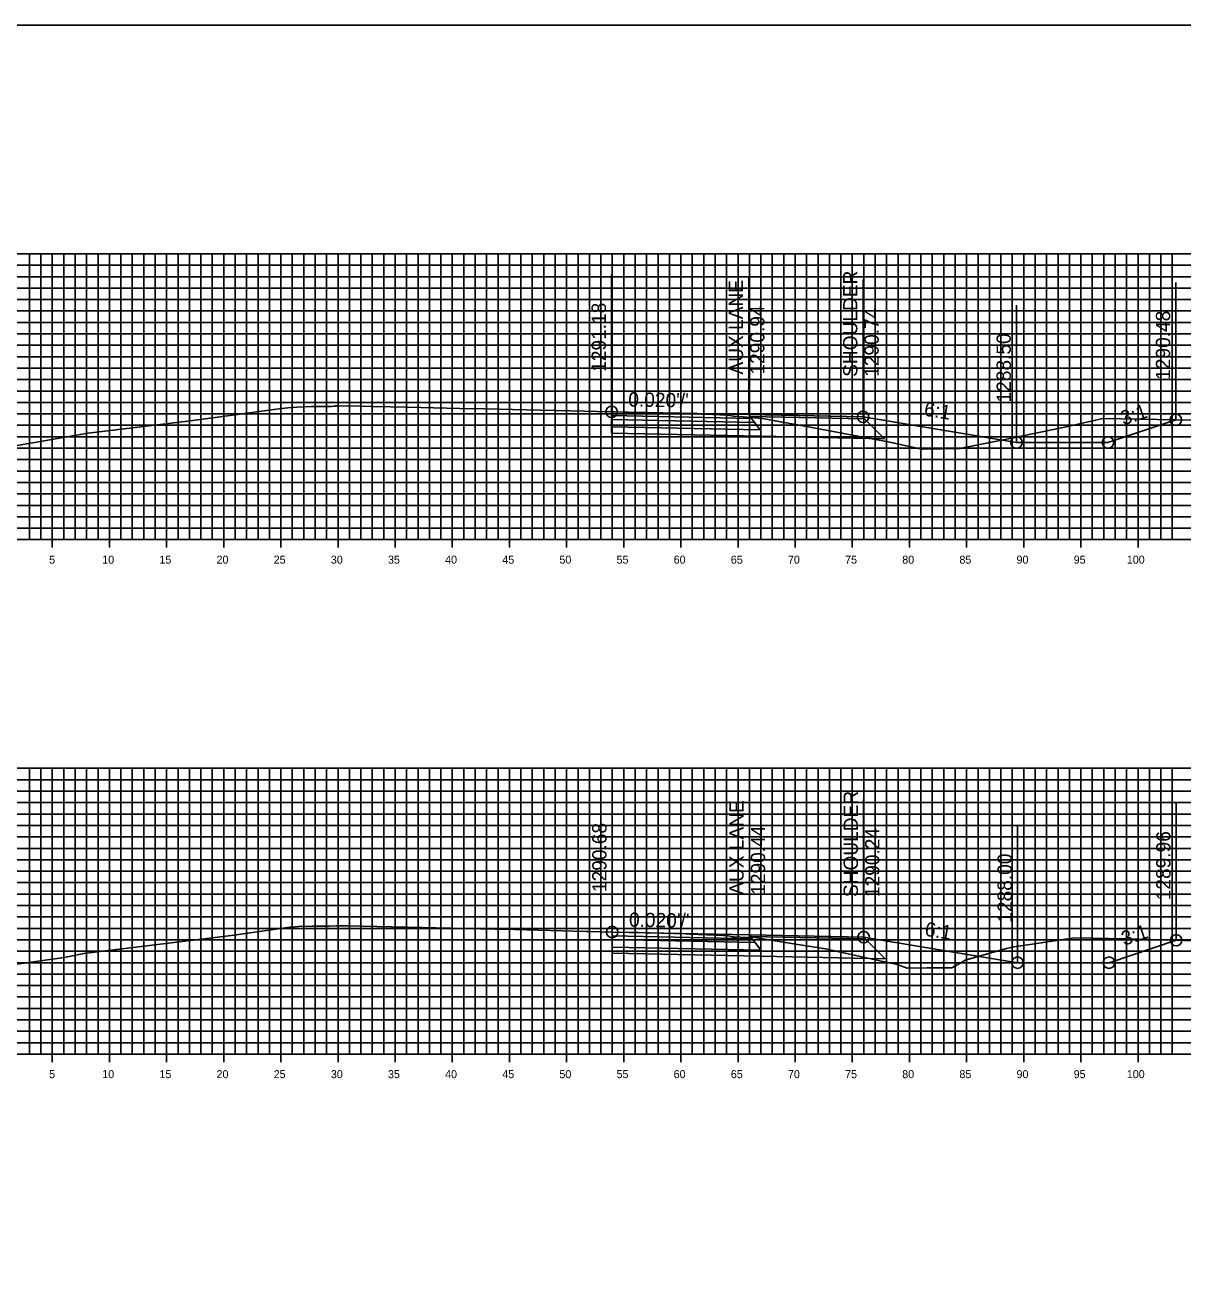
# Model space of a CAD drawing. Extents: x 674939 to 678919, y 750652 to 765176.
# Drawn here: x 678751.2 to 678852.5, y 764606.3 to 764716.3 of the extents above; entities that cross this region are included whole.
import ezdxf

# ---------------------------------------------------------------- set-up
doc = ezdxf.new("R2010")
doc.units = 0
for name, color, linetype in [('R_Alt Surface', 7, 'Continuous'), ('R_Axis', 7, 'Continuous'), ('R_Axis Annot', 7, 'Continuous'), ('R_Exist Surface', 7, 'Continuous'), ('R_Fin Surface', 7, 'Continuous'), ('R_Grid', 7, 'Continuous'), ('R_No Plot', 7, 'Continuous'), ('R_Xsect Elev', 7, 'Continuous'), ('R_Xsect Slope', 7, 'Continuous')]:
    doc.layers.add(name, color=color, linetype=linetype)

msp = doc.modelspace()

# ---------------------------------------------------------------- linework, layer by layer
for points in [[(678824.47, 764682.03), (678837.9, 764679.79)], [(678837.9, 764679.79), (678845.9, 764679.79), (678851.84, 764681.77)], [(678824.52, 764636.53), (678837.99, 764634.29)], [(678837.99, 764634.29), (678845.99, 764634.29), (678851.87, 764636.25)]]:
    msp.add_lwpolyline(points)
at = {"layer": 'R_Alt Surface'}
for points in [[(678802.47, 764682.14), (678802.47, 764681.81), (678814.97, 764681.55), (678814.72, 764681.89)], [(678802.47, 764681.81), (678802.47, 764681.15), (678815.47, 764680.88), (678814.97, 764681.55)], [(678802.52, 764636.64), (678802.52, 764636.31), (678815.02, 764636.06), (678814.77, 764636.39)], [(678802.52, 764636.31), (678802.52, 764635.65), (678815.52, 764635.39), (678815.02, 764636.06)]]:
    msp.add_lwpolyline(points, close=True, dxfattribs=at)
for points in [[(678802.47, 764681.15), (678802.47, 764680.61), (678815.47, 764680.34), (678826.34, 764680.12), (678824.59, 764681.87)], [(678802.52, 764635.65), (678802.52, 764635.11), (678815.52, 764634.85), (678826.4, 764634.63), (678824.64, 764636.37)]]:
    msp.add_lwpolyline(points, dxfattribs=at)
at = {"layer": 'R_Axis'}
for p, q in [((678753.53, 764670.59), (678753.53, 764671.99)), ((678758.53, 764670.59), (678758.53, 764671.99)), ((678763.53, 764670.59), (678763.53, 764671.99)), ((678768.53, 764670.59), (678768.53, 764671.99)), ((678773.53, 764670.59), (678773.53, 764671.99)), ((678778.53, 764670.59), (678778.53, 764671.99)), ((678783.53, 764670.59), (678783.53, 764671.99)), ((678788.53, 764670.59), (678788.53, 764671.99)), ((678793.53, 764670.59), (678793.53, 764671.99)), ((678798.53, 764670.59), (678798.53, 764671.99)), ((678803.53, 764670.59), (678803.53, 764671.99)), ((678808.53, 764670.59), (678808.53, 764671.99)), ((678813.53, 764670.59), (678813.53, 764671.99)), ((678818.53, 764670.59), (678818.53, 764671.99)), ((678823.53, 764670.59), (678823.53, 764671.99)), ((678828.53, 764670.59), (678828.53, 764671.99)), ((678833.53, 764670.59), (678833.53, 764671.99)), ((678838.53, 764670.59), (678838.53, 764671.99)), ((678843.53, 764670.59), (678843.53, 764671.99)), ((678848.53, 764670.59), (678848.53, 764671.99)), ((678598.53, 764671.29), (678898.53, 764671.29)), ((678753.53, 764625.59), (678753.53, 764626.99)), ((678758.53, 764625.59), (678758.53, 764626.99)), ((678763.53, 764625.59), (678763.53, 764626.99)), ((678768.53, 764625.59), (678768.53, 764626.99)), ((678773.53, 764625.59), (678773.53, 764626.99)), ((678778.53, 764625.59), (678778.53, 764626.99)), ((678783.53, 764625.59), (678783.53, 764626.99)), ((678788.53, 764625.59), (678788.53, 764626.99)), ((678793.53, 764625.59), (678793.53, 764626.99)), ((678798.53, 764625.59), (678798.53, 764626.99)), ((678803.53, 764625.59), (678803.53, 764626.99)), ((678808.53, 764625.59), (678808.53, 764626.99)), ((678813.53, 764625.59), (678813.53, 764626.99)), ((678818.53, 764625.59), (678818.53, 764626.99)), ((678823.53, 764625.59), (678823.53, 764626.99)), ((678828.53, 764625.59), (678828.53, 764626.99)), ((678833.53, 764625.59), (678833.53, 764626.99)), ((678838.53, 764625.59), (678838.53, 764626.99)), ((678843.53, 764625.59), (678843.53, 764626.99)), ((678848.53, 764625.59), (678848.53, 764626.99)), ((678598.53, 764626.29), (678898.53, 764626.29))]:
    msp.add_line(p, q, dxfattribs=at)
at = {"layer": 'R_Exist Surface'}
for points in [[(678749.96, 764679.43), (678756.68, 764680.59), (678765.38, 764681.65), (678769.72, 764682.23), (678773.12, 764682.69), (678774.41, 764682.84), (678774.48, 764682.85), (678774.91, 764682.89), (678776.2, 764682.93), (678776.58, 764682.94), (678777.72, 764682.94), (678777.95, 764682.94), (678778.2, 764682.97), (678778.26, 764682.97), (678778.31, 764682.98), (678778.55, 764683), (678780.48, 764682.95), (678781.56, 764682.93), (678784.63, 764682.87), (678789.15, 764682.77), (678791.35, 764682.72), (678797.48, 764682.58), (678798.82, 764682.55), (678802.47, 764682.47), (678802.79, 764682.46), (678804.31, 764682.42), (678804.85, 764682.42), (678806.78, 764682.38), (678810.33, 764682.26), (678811.3, 764682.23), (678812.59, 764682.18), (678812.75, 764682.17), (678812.82, 764682.15), (678813.14, 764682.09), (678813.97, 764682.04), (678815.64, 764681.9), (678819.52, 764681.2), (678826.67, 764679.84), (678829.57, 764679.21), (678829.65, 764679.2), (678829.69, 764679.2), (678832.98, 764679.25), (678833.09, 764679.28), (678837.75, 764680.22), (678842.4, 764681.19), (678845.44, 764681.89), (678851.84, 764681.77), (678855.17, 764681.73)], [(678749.4, 764634.02), (678754.56, 764634.75), (678756.29, 764635.08), (678768.49, 764636.59), (678769.41, 764636.71), (678771.04, 764636.93), (678774.31, 764637.39), (678774.75, 764637.44), (678775.08, 764637.45), (678776.28, 764637.49), (678777.49, 764637.48), (678777.6, 764637.47), (678777.74, 764637.48), (678778.38, 764637.52), (678778.42, 764637.52), (678778.46, 764637.52), (678779.4, 764637.5), (678785.74, 764637.38), (678785.88, 764637.38), (678786.92, 764637.34), (678786.97, 764637.33), (678787.11, 764637.34), (678792.27, 764637.23), (678794.01, 764637.18), (678800.2, 764637.03), (678800.55, 764637.02), (678802.52, 764636.97), (678803.99, 764636.94), (678804.78, 764636.92), (678808.92, 764636.8), (678809.33, 764636.78), (678811.57, 764636.7), (678811.77, 764636.7), (678812.63, 764636.65), (678812.66, 764636.64), (678813, 764636.57), (678813.03, 764636.55), (678813.11, 764636.56), (678813.13, 764636.56), (678813.75, 764636.53), (678815.02, 764636.48), (678817.48, 764636.08), (678821.19, 764635.51), (678826.61, 764634.31), (678827.34, 764634.16), (678827.46, 764634.12), (678828.34, 764633.81), (678830.09, 764633.83), (678832.24, 764633.85), (678833.08, 764634.31), (678833.39, 764634.52), (678837.02, 764635.52), (678837.66, 764635.69), (678838.49, 764635.8), (678842.98, 764636.47), (678847.51, 764636.37), (678851.84, 764636.25), (678859.47, 764635.95)]]:
    msp.add_lwpolyline(points, dxfattribs=at)
at = {"layer": 'R_Fin Surface'}
for points in [[(678824.47, 764682.03), (678814.47, 764682.23), (678802.47, 764682.47)], [(678802.47, 764682.47), (678814.47, 764682.23), (678824.47, 764682.03), (678837.9, 764679.79), (678845.9, 764679.79), (678851.84, 764681.77)], [(678824.47, 764682.03), (678824.47, 764682.03)], [(678824.52, 764636.53), (678814.52, 764636.73), (678802.52, 764636.97)], [(678802.52, 764636.97), (678814.52, 764636.73), (678824.52, 764636.53), (678837.99, 764634.29), (678845.99, 764634.29), (678851.87, 764636.25)], [(678824.52, 764636.53), (678824.52, 764636.53)]]:
    msp.add_lwpolyline(points, dxfattribs=at)
for points in [[(678802.47, 764682.47), (678802.47, 764682.14), (678814.72, 764681.89), (678814.47, 764682.23)], [(678814.47, 764682.23), (678824.47, 764682.03), (678824.59, 764681.87), (678814.58, 764682.07)], [(678802.52, 764636.97), (678802.52, 764636.64), (678814.77, 764636.39), (678814.52, 764636.73)], [(678814.52, 764636.73), (678824.52, 764636.53), (678824.64, 764636.37), (678814.64, 764636.57)]]:
    msp.add_lwpolyline(points, close=True, dxfattribs=at)
at = {"layer": 'R_Grid'}
for p, q in [((678598.53, 764696.29), (678898.53, 764696.29)), ((678751.53, 764671.29), (678751.53, 764696.29)), ((678752.53, 764671.29), (678752.53, 764696.29)), ((678753.53, 764671.29), (678753.53, 764696.29)), ((678754.53, 764671.29), (678754.53, 764696.29)), ((678755.53, 764671.29), (678755.53, 764696.29)), ((678756.53, 764671.29), (678756.53, 764696.29)), ((678757.53, 764671.29), (678757.53, 764696.29)), ((678758.53, 764671.29), (678758.53, 764696.29)), ((678759.53, 764671.29), (678759.53, 764696.29)), ((678760.53, 764671.29), (678760.53, 764696.29)), ((678761.53, 764671.29), (678761.53, 764696.29)), ((678762.53, 764671.29), (678762.53, 764696.29)), ((678763.53, 764671.29), (678763.53, 764696.29)), ((678764.53, 764671.29), (678764.53, 764696.29)), ((678765.53, 764671.29), (678765.53, 764696.29)), ((678766.53, 764671.29), (678766.53, 764696.29)), ((678767.53, 764671.29), (678767.53, 764696.29)), ((678768.53, 764671.29), (678768.53, 764696.29)), ((678769.53, 764671.29), (678769.53, 764696.29)), ((678770.53, 764671.29), (678770.53, 764696.29)), ((678771.53, 764671.29), (678771.53, 764696.29)), ((678772.53, 764671.29), (678772.53, 764696.29)), ((678773.53, 764671.29), (678773.53, 764696.29)), ((678774.53, 764671.29), (678774.53, 764696.29)), ((678775.53, 764671.29), (678775.53, 764696.29)), ((678776.53, 764671.29), (678776.53, 764696.29)), ((678777.53, 764671.29), (678777.53, 764696.29)), ((678778.53, 764671.29), (678778.53, 764696.29)), ((678779.53, 764671.29), (678779.53, 764696.29)), ((678780.53, 764671.29), (678780.53, 764696.29)), ((678781.53, 764671.29), (678781.53, 764696.29)), ((678782.53, 764671.29), (678782.53, 764696.29)), ((678783.53, 764671.29), (678783.53, 764696.29)), ((678784.53, 764671.29), (678784.53, 764696.29)), ((678785.53, 764671.29), (678785.53, 764696.29)), ((678786.53, 764671.29), (678786.53, 764696.29)), ((678787.53, 764671.29), (678787.53, 764696.29)), ((678788.53, 764671.29), (678788.53, 764696.29)), ((678789.53, 764671.29), (678789.53, 764696.29)), ((678790.53, 764671.29), (678790.53, 764696.29)), ((678791.53, 764671.29), (678791.53, 764696.29)), ((678792.53, 764671.29), (678792.53, 764696.29)), ((678793.53, 764671.29), (678793.53, 764696.29)), ((678794.53, 764671.29), (678794.53, 764696.29)), ((678795.53, 764671.29), (678795.53, 764696.29)), ((678796.53, 764671.29), (678796.53, 764696.29)), ((678797.53, 764671.29), (678797.53, 764696.29)), ((678798.53, 764671.29), (678798.53, 764696.29)), ((678799.53, 764671.29), (678799.53, 764696.29)), ((678800.53, 764671.29), (678800.53, 764696.29)), ((678801.53, 764671.29), (678801.53, 764696.29)), ((678802.53, 764671.29), (678802.53, 764696.29)), ((678803.53, 764671.29), (678803.53, 764696.29)), ((678804.53, 764671.29), (678804.53, 764696.29)), ((678805.53, 764671.29), (678805.53, 764696.29)), ((678806.53, 764671.29), (678806.53, 764696.29)), ((678807.53, 764671.29), (678807.53, 764696.29)), ((678808.53, 764671.29), (678808.53, 764696.29)), ((678809.53, 764671.29), (678809.53, 764696.29)), ((678810.53, 764671.29), (678810.53, 764696.29)), ((678811.53, 764671.29), (678811.53, 764696.29)), ((678812.53, 764671.29), (678812.53, 764696.29)), ((678813.53, 764671.29), (678813.53, 764696.29)), ((678814.53, 764671.29), (678814.53, 764696.29)), ((678815.53, 764671.29), (678815.53, 764696.29)), ((678816.53, 764671.29), (678816.53, 764696.29)), ((678817.53, 764671.29), (678817.53, 764696.29)), ((678818.53, 764671.29), (678818.53, 764696.29)), ((678819.53, 764671.29), (678819.53, 764696.29)), ((678820.53, 764671.29), (678820.53, 764696.29)), ((678821.53, 764671.29), (678821.53, 764696.29)), ((678822.53, 764671.29), (678822.53, 764696.29)), ((678823.53, 764671.29), (678823.53, 764696.29)), ((678824.53, 764671.29), (678824.53, 764696.29)), ((678825.53, 764671.29), (678825.53, 764696.29)), ((678826.53, 764671.29), (678826.53, 764696.29)), ((678827.53, 764671.29), (678827.53, 764696.29)), ((678828.53, 764671.29), (678828.53, 764696.29)), ((678829.53, 764671.29), (678829.53, 764696.29)), ((678830.53, 764671.29), (678830.53, 764696.29)), ((678831.53, 764671.29), (678831.53, 764696.29)), ((678832.53, 764671.29), (678832.53, 764696.29)), ((678833.53, 764671.29), (678833.53, 764696.29)), ((678834.53, 764671.29), (678834.53, 764696.29)), ((678835.53, 764671.29), (678835.53, 764696.29)), ((678836.53, 764671.29), (678836.53, 764696.29)), ((678837.53, 764671.29), (678837.53, 764696.29)), ((678838.53, 764671.29), (678838.53, 764696.29)), ((678839.53, 764671.29), (678839.53, 764696.29)), ((678840.53, 764671.29), (678840.53, 764696.29)), ((678841.53, 764671.29), (678841.53, 764696.29)), ((678842.53, 764671.29), (678842.53, 764696.29)), ((678843.53, 764671.29), (678843.53, 764696.29)), ((678844.53, 764671.29), (678844.53, 764696.29)), ((678845.53, 764671.29), (678845.53, 764696.29)), ((678846.53, 764671.29), (678846.53, 764696.29)), ((678847.53, 764671.29), (678847.53, 764696.29)), ((678848.53, 764671.29), (678848.53, 764696.29)), ((678849.53, 764671.29), (678849.53, 764696.29)), ((678850.53, 764671.29), (678850.53, 764696.29)), ((678851.53, 764671.29), (678851.53, 764696.29)), ((678598.53, 764695.29), (678898.53, 764695.29)), ((678598.53, 764694.29), (678898.53, 764694.29)), ((678598.53, 764693.29), (678898.53, 764693.29)), ((678598.53, 764692.29), (678898.53, 764692.29)), ((678598.53, 764691.29), (678898.53, 764691.29)), ((678598.53, 764690.29), (678898.53, 764690.29)), ((678598.53, 764689.29), (678898.53, 764689.29)), ((678598.53, 764688.29), (678898.53, 764688.29)), ((678598.53, 764687.29), (678898.53, 764687.29)), ((678598.53, 764686.29), (678898.53, 764686.29)), ((678598.53, 764685.29), (678898.53, 764685.29)), ((678598.53, 764684.29), (678898.53, 764684.29)), ((678598.53, 764683.29), (678898.53, 764683.29)), ((678598.53, 764682.29), (678898.53, 764682.29)), ((678598.53, 764681.29), (678898.53, 764681.29)), ((678598.53, 764680.29), (678898.53, 764680.29)), ((678598.53, 764679.29), (678898.53, 764679.29)), ((678598.53, 764678.29), (678898.53, 764678.29)), ((678598.53, 764677.29), (678898.53, 764677.29)), ((678598.53, 764676.29), (678898.53, 764676.29)), ((678598.53, 764675.29), (678898.53, 764675.29)), ((678598.53, 764674.29), (678898.53, 764674.29)), ((678598.53, 764673.29), (678898.53, 764673.29)), ((678598.53, 764672.29), (678898.53, 764672.29)), ((678598.53, 764671.29), (678898.53, 764671.29)), ((678598.53, 764651.29), (678898.53, 764651.29)), ((678751.53, 764626.29), (678751.53, 764651.29)), ((678752.53, 764626.29), (678752.53, 764651.29)), ((678753.53, 764626.29), (678753.53, 764651.29)), ((678754.53, 764626.29), (678754.53, 764651.29)), ((678755.53, 764626.29), (678755.53, 764651.29)), ((678756.53, 764626.29), (678756.53, 764651.29)), ((678757.53, 764626.29), (678757.53, 764651.29)), ((678758.53, 764626.29), (678758.53, 764651.29)), ((678759.53, 764626.29), (678759.53, 764651.29)), ((678760.53, 764626.29), (678760.53, 764651.29)), ((678761.53, 764626.29), (678761.53, 764651.29)), ((678762.53, 764626.29), (678762.53, 764651.29)), ((678763.53, 764626.29), (678763.53, 764651.29)), ((678764.53, 764626.29), (678764.53, 764651.29)), ((678765.53, 764626.29), (678765.53, 764651.29)), ((678766.53, 764626.29), (678766.53, 764651.29)), ((678767.53, 764626.29), (678767.53, 764651.29)), ((678768.53, 764626.29), (678768.53, 764651.29)), ((678769.53, 764626.29), (678769.53, 764651.29)), ((678770.53, 764626.29), (678770.53, 764651.29)), ((678771.53, 764626.29), (678771.53, 764651.29)), ((678772.53, 764626.29), (678772.53, 764651.29)), ((678773.53, 764626.29), (678773.53, 764651.29)), ((678774.53, 764626.29), (678774.53, 764651.29)), ((678775.53, 764626.29), (678775.53, 764651.29)), ((678776.53, 764626.29), (678776.53, 764651.29)), ((678777.53, 764626.29), (678777.53, 764651.29)), ((678778.53, 764626.29), (678778.53, 764651.29)), ((678779.53, 764626.29), (678779.53, 764651.29)), ((678780.53, 764626.29), (678780.53, 764651.29)), ((678781.53, 764626.29), (678781.53, 764651.29)), ((678782.53, 764626.29), (678782.53, 764651.29)), ((678783.53, 764626.29), (678783.53, 764651.29)), ((678784.53, 764626.29), (678784.53, 764651.29)), ((678785.53, 764626.29), (678785.53, 764651.29)), ((678786.53, 764626.29), (678786.53, 764651.29)), ((678787.53, 764626.29), (678787.53, 764651.29)), ((678788.53, 764626.29), (678788.53, 764651.29)), ((678789.53, 764626.29), (678789.53, 764651.29)), ((678790.53, 764626.29), (678790.53, 764651.29)), ((678791.53, 764626.29), (678791.53, 764651.29)), ((678792.53, 764626.29), (678792.53, 764651.29)), ((678793.53, 764626.29), (678793.53, 764651.29)), ((678794.53, 764626.29), (678794.53, 764651.29)), ((678795.53, 764626.29), (678795.53, 764651.29)), ((678796.53, 764626.29), (678796.53, 764651.29)), ((678797.53, 764626.29), (678797.53, 764651.29)), ((678798.53, 764626.29), (678798.53, 764651.29)), ((678799.53, 764626.29), (678799.53, 764651.29)), ((678800.53, 764626.29), (678800.53, 764651.29)), ((678801.53, 764626.29), (678801.53, 764651.29)), ((678802.53, 764626.29), (678802.53, 764651.29)), ((678803.53, 764626.29), (678803.53, 764651.29)), ((678804.53, 764626.29), (678804.53, 764651.29)), ((678805.53, 764626.29), (678805.53, 764651.29)), ((678806.53, 764626.29), (678806.53, 764651.29)), ((678807.53, 764626.29), (678807.53, 764651.29)), ((678808.53, 764626.29), (678808.53, 764651.29)), ((678809.53, 764626.29), (678809.53, 764651.29)), ((678810.53, 764626.29), (678810.53, 764651.29)), ((678811.53, 764626.29), (678811.53, 764651.29)), ((678812.53, 764626.29), (678812.53, 764651.29)), ((678813.53, 764626.29), (678813.53, 764651.29)), ((678814.53, 764626.29), (678814.53, 764651.29)), ((678815.53, 764626.29), (678815.53, 764651.29)), ((678816.53, 764626.29), (678816.53, 764651.29)), ((678817.53, 764626.29), (678817.53, 764651.29)), ((678818.53, 764626.29), (678818.53, 764651.29)), ((678819.53, 764626.29), (678819.53, 764651.29)), ((678820.53, 764626.29), (678820.53, 764651.29)), ((678821.53, 764626.29), (678821.53, 764651.29)), ((678822.53, 764626.29), (678822.53, 764651.29)), ((678823.53, 764626.29), (678823.53, 764651.29)), ((678824.53, 764626.29), (678824.53, 764651.29)), ((678825.53, 764626.29), (678825.53, 764651.29)), ((678826.53, 764626.29), (678826.53, 764651.29)), ((678827.53, 764626.29), (678827.53, 764651.29)), ((678828.53, 764626.29), (678828.53, 764651.29)), ((678829.53, 764626.29), (678829.53, 764651.29)), ((678830.53, 764626.29), (678830.53, 764651.29)), ((678831.53, 764626.29), (678831.53, 764651.29)), ((678832.53, 764626.29), (678832.53, 764651.29)), ((678833.53, 764626.29), (678833.53, 764651.29)), ((678834.53, 764626.29), (678834.53, 764651.29)), ((678835.53, 764626.29), (678835.53, 764651.29)), ((678836.53, 764626.29), (678836.53, 764651.29)), ((678837.53, 764626.29), (678837.53, 764651.29)), ((678838.53, 764626.29), (678838.53, 764651.29)), ((678839.53, 764626.29), (678839.53, 764651.29)), ((678840.53, 764626.29), (678840.53, 764651.29)), ((678841.53, 764626.29), (678841.53, 764651.29)), ((678842.53, 764626.29), (678842.53, 764651.29)), ((678843.53, 764626.29), (678843.53, 764651.29)), ((678844.53, 764626.29), (678844.53, 764651.29)), ((678845.53, 764626.29), (678845.53, 764651.29)), ((678846.53, 764626.29), (678846.53, 764651.29)), ((678847.53, 764626.29), (678847.53, 764651.29)), ((678848.53, 764626.29), (678848.53, 764651.29)), ((678849.53, 764626.29), (678849.53, 764651.29)), ((678850.53, 764626.29), (678850.53, 764651.29)), ((678851.53, 764626.29), (678851.53, 764651.29)), ((678598.53, 764650.29), (678898.53, 764650.29)), ((678598.53, 764649.29), (678898.53, 764649.29)), ((678598.53, 764648.29), (678898.53, 764648.29)), ((678598.53, 764647.29), (678898.53, 764647.29)), ((678598.53, 764646.29), (678898.53, 764646.29)), ((678598.53, 764645.29), (678898.53, 764645.29)), ((678598.53, 764644.29), (678898.53, 764644.29)), ((678598.53, 764643.29), (678898.53, 764643.29)), ((678598.53, 764642.29), (678898.53, 764642.29)), ((678598.53, 764641.29), (678898.53, 764641.29)), ((678598.53, 764640.29), (678898.53, 764640.29)), ((678598.53, 764639.29), (678898.53, 764639.29)), ((678598.53, 764638.29), (678898.53, 764638.29)), ((678598.53, 764637.29), (678898.53, 764637.29)), ((678598.53, 764636.29), (678898.53, 764636.29)), ((678598.53, 764635.29), (678898.53, 764635.29)), ((678598.53, 764634.29), (678898.53, 764634.29)), ((678598.53, 764633.29), (678898.53, 764633.29)), ((678598.53, 764632.29), (678898.53, 764632.29)), ((678598.53, 764631.29), (678898.53, 764631.29)), ((678598.53, 764630.29), (678898.53, 764630.29)), ((678598.53, 764629.29), (678898.53, 764629.29)), ((678598.53, 764628.29), (678898.53, 764628.29)), ((678598.53, 764627.29), (678898.53, 764627.29)), ((678598.53, 764626.29), (678898.53, 764626.29))]:
    msp.add_line(p, q, dxfattribs=at)
at = {"layer": 'R_No Plot'}
msp.add_lwpolyline([(678578.53, 764496.29), (678918.53, 764496.29), (678918.53, 764716.29), (678578.53, 764716.29)], close=True, dxfattribs=at)
for centre in [(678802.47, 764682.47), (678824.47, 764682.03), (678851.84, 764681.77), (678837.9, 764679.79), (678845.9, 764679.79), (678802.52, 764636.97), (678824.52, 764636.53), (678851.87, 764636.25), (678837.99, 764634.29), (678845.99, 764634.29)]:
    msp.add_circle(centre, 0.5, dxfattribs=at)
at = {"layer": 'R_Xsect Elev'}
for p, q in [((678802.47, 764682.47), (678802.47, 764694.47)), ((678814.47, 764682.23), (678814.47, 764694.23)), ((678824.47, 764682.03), (678824.47, 764694.03)), ((678851.84, 764681.77), (678851.84, 764693.77)), ((678837.9, 764679.79), (678837.9, 764691.79)), ((678802.52, 764636.97), (678802.52, 764648.97)), ((678814.52, 764636.73), (678814.52, 764648.73)), ((678824.52, 764636.53), (678824.52, 764648.53)), ((678851.87, 764636.25), (678851.87, 764648.25)), ((678837.99, 764634.29), (678837.99, 764646.29))]:
    msp.add_line(p, q, dxfattribs=at)

# ---------------------------------------------------------------- texts
at = {"layer": 'R_Axis Annot'}
for s, p in [('5', (678753.25, 764669.19)), ('10', (678757.9, 764669.19)), ('15', (678762.9, 764669.19)), ('20', (678767.9, 764669.19)), ('25', (678772.9, 764669.19)), ('30', (678777.9, 764669.19)), ('35', (678782.9, 764669.19)), ('40', (678787.9, 764669.19)), ('45', (678792.9, 764669.19)), ('50', (678797.9, 764669.19)), ('55', (678802.9, 764669.19)), ('60', (678807.9, 764669.19)), ('65', (678812.9, 764669.19)), ('70', (678817.9, 764669.19)), ('75', (678822.9, 764669.19)), ('80', (678827.9, 764669.19)), ('85', (678832.9, 764669.19)), ('90', (678837.9, 764669.19)), ('95', (678842.9, 764669.19)), ('100', (678847.55, 764669.19)), ('5', (678753.25, 764624.19)), ('10', (678757.9, 764624.19)), ('15', (678762.9, 764624.19)), ('20', (678767.9, 764624.19)), ('25', (678772.9, 764624.19)), ('30', (678777.9, 764624.19)), ('35', (678782.9, 764624.19)), ('40', (678787.9, 764624.19)), ('45', (678792.9, 764624.19)), ('50', (678797.9, 764624.19)), ('55', (678802.9, 764624.19)), ('60', (678807.9, 764624.19)), ('65', (678812.9, 764624.19)), ('70', (678817.9, 764624.19)), ('75', (678822.9, 764624.19)), ('80', (678827.9, 764624.19)), ('85', (678832.9, 764624.19)), ('90', (678837.9, 764624.19)), ('95', (678842.9, 764624.19)), ('100', (678847.55, 764624.19))]:
    msp.add_text(s, height=0.7, dxfattribs=at).set_placement(p)
at = {"layer": 'R_Xsect Elev'}
for s, p in [('SHOULDER', (678823.97, 764685.53)), ('AUX LANE', (678813.97, 764685.73)), ('1291.18', (678801.97, 764685.97)), ('1290.94', (678815.84, 764685.73)), ('1290.74', (678825.84, 764685.53)), ('1290.48', (678851.34, 764685.27)), ('1288.50', (678837.4, 764683.29)), ('SHOULDER', (678824.02, 764640.03)), ('AUX LANE', (678814.02, 764640.23)), ('1290.68', (678802.02, 764640.47)), ('1290.44', (678815.9, 764640.23)), ('1290.24', (678825.9, 764640.03)), ('1289.96', (678851.37, 764639.75)), ('1288.00', (678837.49, 764637.79))]:
    msp.add_text(s, height=1.25, rotation=90, dxfattribs=at).set_placement(p)
at = {"layer": 'R_Xsect Slope'}
for s, rotation, p in [("0.020'/'", 358.8542, (678803.92, 764682.94)), ('6:1', 350.5377, (678829.74, 764682.15)), ('3:1', 18.4349, (678847.25, 764681.27)), ("0.020'/'", 358.8542, (678803.98, 764637.44)), ('6:1', 350.5377, (678829.81, 764636.66)), ('3:1', 18.4349, (678847.31, 764635.76))]:
    msp.add_text(s, height=1.25, rotation=rotation, dxfattribs=at).set_placement(p)

doc.saveas('drawing.dxf')
